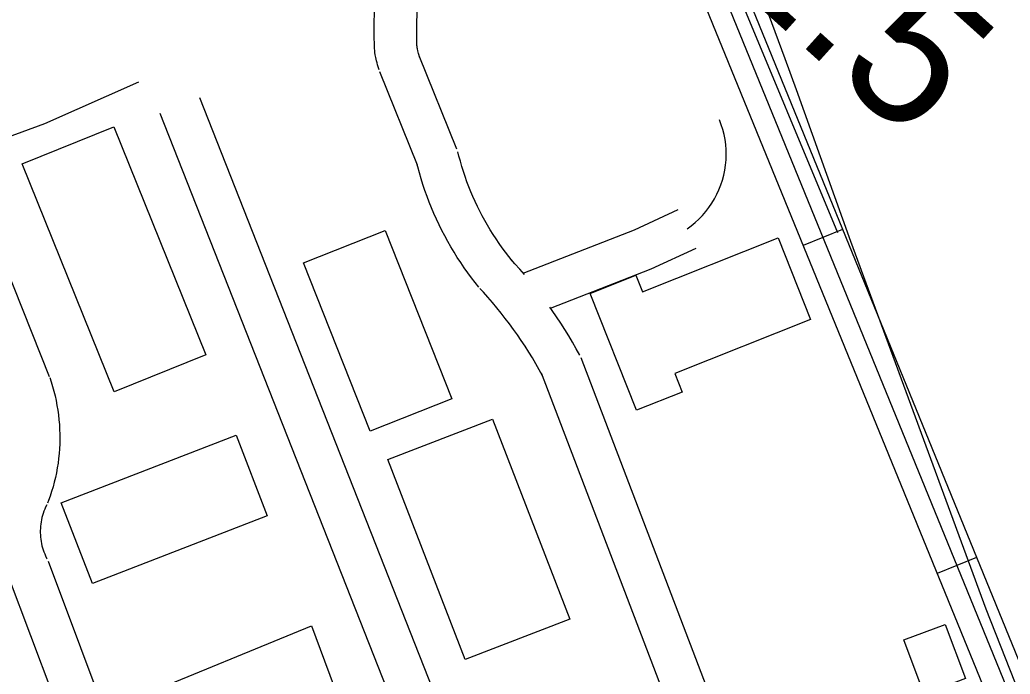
# Model space of a CAD drawing. Extents: x 3651524 to 3689615, y 505651 to 531377.
# Drawn here: x 3677747 to 3678446, y 515048 to 515509 of the extents above; entities that cross this region are included whole.
import ezdxf

# ---------------------------------------------------------------- set-up
doc = ezdxf.new("R2010")
doc.units = 0
for name, color, linetype in [('V-BLDG-OTLN', 7, 'Continuous'), ('V-ROAD-CNTR', 7, 'Continuous'), ('V-SITE-VEGE', 7, 'Continuous'), ('V-SURV-IDEN', 7, 'Continuous'), ('V-TOPO-SHOR', 7, 'Continuous')]:
    doc.layers.add(name, color=color, linetype=linetype)

msp = doc.modelspace()

# ---------------------------------------------------------------- linework, layer by layer
at = {"layer": 'V-BLDG-OTLN'}
for points in [[(3677813.524, 515433.913), (3677878.296, 515273.016), (3677813.671, 515247.001), (3677748.901, 515407.9)], [(3678004.768, 515360.724), (3678051.907, 515242.038), (3677994.321, 515219.168), (3677947.187, 515337.854)], [(3678182.113, 515233.967), (3678149.431, 515316.387), (3678181.65, 515329.162), (3678186.266, 515317.519), (3678282.033, 515355.491), (3678304.87, 515297.902), (3678209.003, 515259.887), (3678214.231, 515246.704)], [(3678080.487, 515227.807), (3678135.109, 515086.728), (3678061.186, 515058.105), (3678006.562, 515199.186)], [(3677921.593, 515159.637), (3677798.313, 515111.917), (3677776.365, 515168.626), (3677899.642, 515216.342)], [(3677974.972, 515022.507), (3677851.705, 514975.446), (3677830.277, 515031.569), (3677952.946, 515081.915)], [(3678399.659, 515082.958), (3678414.083, 515044.728), (3678384.957, 515033.738), (3678370.531, 515071.968)]]:
    msp.add_lwpolyline(points, close=True, dxfattribs=at)
at = {"layer": 'V-ROAD-CNTR'}
for p, q in [((3678327.349, 515361.551), (3678299.576, 515350.209)), ((3678421.865, 515130.107), (3678394.092, 515118.766))]:
    msp.add_line(p, q, dxfattribs=at)
for points in [[(3678119.415, 515870.729), (3678561.859, 514787.298), (3678558.993, 514792.406), (3678564.799, 514793.411), (3678968.426, 514918.708)], [(3678105.528, 515865.058), (3678548.324, 514780.767), (3678551.102, 514775.817), (3678568.317, 514778.797), (3679373.926, 515028.879), (3679421.751, 515053.823), (3679504.414, 515084.722), (3679557.671, 515092.411), (3679589.185, 515095.152), (3679634.652, 515101.337), (3679652.512, 515094.089), (3679664.739, 515067.729), (3679669.897, 515034.131), (3679682.244, 514990.604)], [(3678091.641, 515859.387), (3678534.789, 514774.236), (3678543.211, 514759.228), (3678571.835, 514764.183), (3679379.664, 515014.954), (3679427.868, 515040.096), (3679508.154, 515070.107), (3679559.394, 515077.504), (3679590.847, 515080.24), (3679632.714, 515085.935), (3679641.393, 515082.413), (3679650.236, 515063.349), (3679655.212, 515030.934), (3679667.813, 514986.511)], [(3678000.45, 515474.143), (3677999.466, 515477.524), (3677999.066, 515478.994), (3677998.713, 515480.384), (3677998.181, 515482.744), (3677997.819, 515484.698), (3677997.589, 515486.239), (3677997.436, 515487.516), (3677997.284, 515489.323), (3677997.214, 515491.104), (3677997.155, 515498.034), (3677997.154, 515503.126), (3677997.25, 515518.179)], [(3678029.254, 515482.531), (3678028.344, 515485.654), (3678028.08, 515486.626), (3678027.889, 515487.376), (3678027.575, 515488.774), (3678027.413, 515489.648), (3678027.325, 515490.237), (3678027.286, 515490.564), (3678027.234, 515491.169), (3678027.21, 515491.814), (3678027.155, 515498.166), (3678027.154, 515503.034), (3678027.248, 515517.865)], [(3678055.439, 515418.136), (3678028.753, 515483.972)], [(3678027.637, 515406.866), (3678000.951, 515472.702)], [(3677705.993, 515413.245), (3677706.825, 515413.644), (3677725.507, 515421.853), (3677764.843, 515436.23), (3677830.993, 515465.696)], [(3677873.838, 515454.556), (3678047.279, 515014.145)], [(3677845.924, 515443.564), (3678018.812, 515004.558)], [(3678217.719, 515361.965), (3678220.629, 515364.097), (3678223.415, 515366.393), (3678226.065, 515368.838), (3678228.574, 515371.433), (3678230.933, 515374.163), (3678233.132, 515377.022), (3678235.168, 515380.002), (3678237.034, 515383.088), (3678238.719, 515386.279), (3678240.225, 515389.558), (3678241.542, 515392.916), (3678242.668, 515396.345), (3678243.598, 515399.83), (3678244.329, 515403.363), (3678244.861, 515406.933), (3678245.189, 515410.523), (3678245.316, 515414.13), (3678245.238, 515417.736), (3678244.958, 515421.334), (3678244.474, 515424.908), (3678243.79, 515428.451), (3678242.908, 515431.949), (3678241.828, 515435.394), (3678240.556, 515438.769)], [(3678094.359, 515339.461), (3678091.897, 515342.531), (3678089.585, 515345.53), (3678087.335, 515348.573), (3678085.143, 515351.661), (3678083.013, 515354.789), (3678080.945, 515357.961), (3678078.938, 515361.173), (3678076.994, 515364.423), (3678075.116, 515367.709), (3678073.302, 515371.032), (3678071.554, 515374.391), (3678069.871, 515377.783), (3678068.256, 515381.206), (3678066.708, 515384.661), (3678065.228, 515388.147), (3678063.816, 515391.661), (3678062.474, 515395.2), (3678061.202, 515398.766), (3678059.999, 515402.357), (3678058.867, 515405.969), (3678057.807, 515409.603), (3678056.813, 515413.275), (3678056.082, 515416.171)], [(3678070.957, 515320.691), (3678068.313, 515323.987), (3678065.643, 515327.452), (3678063.041, 515330.969), (3678060.509, 515334.535), (3678058.047, 515338.153), (3678055.657, 515341.817), (3678053.34, 515345.525), (3678051.096, 515349.279), (3678048.924, 515353.077), (3678046.828, 515356.918), (3678044.808, 515360.797), (3678042.865, 515364.715), (3678040.998, 515368.672), (3678039.21, 515372.665), (3678037.5, 515376.691), (3678035.87, 515380.749), (3678034.318, 515384.84), (3678032.848, 515388.96), (3678031.459, 515393.107), (3678030.151, 515397.281), (3678028.925, 515401.481), (3678027.787, 515405.687), (3678026.994, 515408.831)], [(3677711.524, 515399.363), (3677767.936, 515257.771)], [(3678102.135, 515330.751), (3678180.522, 515361.261), (3678211.413, 515375.575)], [(3678121.391, 515306.053), (3678192.28, 515333.645), (3678224.025, 515348.355)], [(3678103.011, 515329.734), (3678099.829, 515333.425), (3678096.317, 515337.369), (3678093.724, 515340.203)], [(3678115.862, 515258.274), (3678113.467, 515262.595), (3678111.062, 515266.776), (3678108.593, 515270.919), (3678106.056, 515275.022), (3678103.457, 515279.084), (3678100.793, 515283.104), (3678098.066, 515287.083), (3678095.277, 515291.017), (3678092.425, 515294.906), (3678089.512, 515298.751), (3678086.539, 515302.548), (3678083.506, 515306.299), (3678080.414, 515310.001), (3678077.265, 515313.653), (3678074.047, 515317.267), (3678071.592, 515319.949)], [(3678142.102, 515272.816), (3678139.591, 515277.347), (3678136.95, 515281.938), (3678134.237, 515286.487), (3678131.452, 515290.994), (3678128.597, 515295.456), (3678125.671, 515299.872), (3678122.676, 515304.241), (3678120.868, 515306.791)], [(3678266.31, 514948.018), (3678142.995, 515270.897)], [(3678238.284, 514937.314), (3678114.969, 515260.193)], [(3677768.223, 515256.986), (3677769.243, 515253.943), (3677770.241, 515250.683), (3677771.152, 515247.396), (3677771.974, 515244.088), (3677772.709, 515240.759), (3677773.354, 515237.411), (3677773.911, 515234.049), (3677774.378, 515230.67), (3677774.755, 515227.283), (3677775.043, 515223.885), (3677775.239, 515220.48), (3677775.345, 515217.075), (3677775.361, 515213.665), (3677775.286, 515210.257), (3677775.121, 515206.851), (3677774.865, 515203.45), (3677774.518, 515200.058), (3677774.082, 515196.679), (3677773.557, 515193.308), (3677772.941, 515189.955), (3677772.238, 515186.621), (3677771.445, 515183.304), (3677770.565, 515180.009), (3677769.597, 515176.741), (3677768.544, 515173.498), (3677767.416, 515170.321), (3677766.713, 515168.463)], [(3677766.155, 515167.176), (3677765.353, 515165.539), (3677764.73, 515164.134), (3677764.159, 515162.701), (3677763.642, 515161.249), (3677763.181, 515159.78), (3677762.777, 515158.295), (3677762.429, 515156.793), (3677762.138, 515155.281), (3677761.905, 515153.762), (3677761.73, 515152.228), (3677761.612, 515150.694), (3677761.554, 515149.156), (3677761.553, 515147.616), (3677761.612, 515146.077), (3677761.728, 515144.54), (3677761.902, 515143.011), (3677762.135, 515141.487), (3677762.425, 515139.973), (3677762.771, 515138.474), (3677763.175, 515136.987), (3677763.634, 515135.519), (3677764.15, 515134.068), (3677764.72, 515132.635), (3677765.342, 515131.229), (3677766.058, 515129.767), (3677766.343, 515129.22)], [(3677767.089, 515127.551), (3677836.356, 514943.116)], [(3677739.005, 515117.003), (3677833.346, 514865.802)]]:
    msp.add_lwpolyline(points, dxfattribs=at)
at = {"layer": 'V-SITE-VEGE'}
msp.add_lwpolyline([(3678514.061, 514877.351), (3678428.641, 515093.673), (3678333.23, 515353.007), (3678295, 515459.911), (3678286.978, 515481.828), (3678203.713, 515706.82), (3678153.482, 515825.483), (3678148.439, 515844.31), (3678148.665, 515857.698), (3678152.837, 515867), (3678163.724, 515877.533), (3678181.349, 515890.621), (3678383.585, 515974.268), (3678428.047, 515990.932), (3678438.756, 515990.752), (3678449.35, 515983.881)], dxfattribs=at)
at = {"layer": 'V-TOPO-SHOR'}
msp.add_lwpolyline([(3678153.435, 515895.778), (3678139.871, 515885.295), (3678135.062, 515878.012), (3678132.262, 515870.694), (3678130.732, 515859.338), (3678132.406, 515839.229), (3678188.758, 515686.321), (3678251.147, 515533.985), (3678323.873, 515359.382)], dxfattribs=at)

# ---------------------------------------------------------------- texts
at = {"layer": 'V-SURV-IDEN'}
msp.add_text('908+02.5', height=100, rotation=318.019252, dxfattribs=at).set_placement((3677957.868, 515797.841))

doc.saveas('drawing.dxf')
